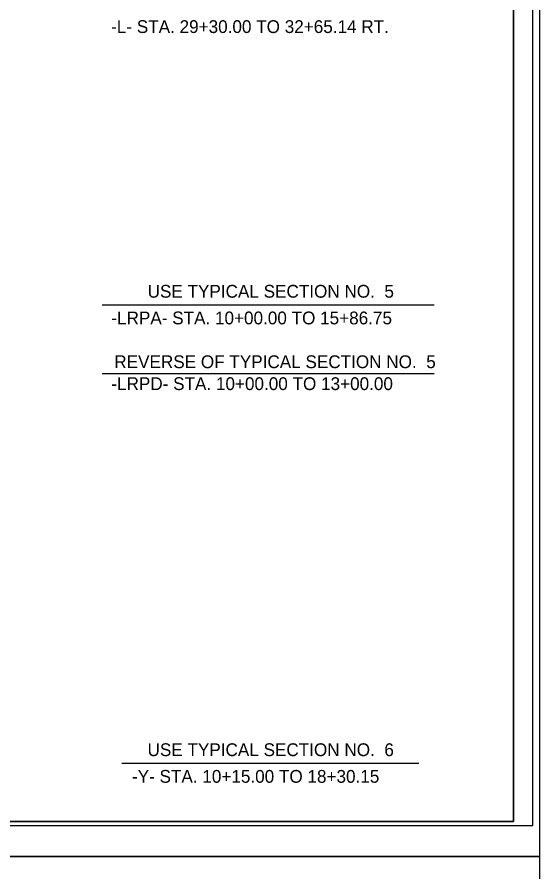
# Model space of a CAD drawing. Extents: x 2241081 to 2251104, y 658534 to 663427.
# Drawn here: x 2248982 to 2249319, y 660714 to 661266 of the extents above; entities that cross this region are included whole.
import ezdxf

# ---------------------------------------------------------------- set-up
doc = ezdxf.new("R2010")
doc.units = 0
for name, color, linetype in [('Sheet Cutting Line CELL', 7, 'Continuous'), ('Sheet Plan CELL', 7, 'Continuous'), ('Sheet Plot Border Inside CELL', 7, 'Continuous'), ('Sheet Plot Border Outside CELL', 7, 'Continuous'), ('Typical Text Label CELL', 7, 'Continuous')]:
    doc.layers.add(name, color=color, linetype=linetype)

msp = doc.modelspace()

# ---------------------------------------------------------------- linework, layer by layer
at = {"layer": 'Sheet Cutting Line CELL'}
for p, q in [((2247635.51, 660724.27), (2249319.01, 660724.26)), ((2249319.01, 660724.26), (2247635.51, 660724.27))]:
    msp.add_line(p, q, dxfattribs=at)
at = {"layer": 'Sheet Plan CELL'}
for points in [[(2247801.99, 660746.78), (2247801.97, 661796.75), (2249101.96, 661796.79), (2249101.97, 661646.73), (2249302.01, 661646.71), (2249302.01, 660746.78)], [(2249302.03, 661796.78), (2247802, 661796.78), (2247801.99, 660746.78), (2249302.01, 660746.78)]]:
    msp.add_lwpolyline(points, close=True, dxfattribs=at)
at = {"layer": 'Sheet Plot Border Inside CELL'}
msp.add_lwpolyline([(2247648.51, 660744.27), (2249314.49, 660744.28), (2249314.51, 661799.26), (2247648.51, 661799.27)], close=True, dxfattribs=at)
at = {"layer": 'Sheet Plot Border Outside CELL'}
for points in [[(2247635.51, 660724.27), (2249319.01, 660724.26), (2249319.01, 661819.26), (2247635.51, 661819.27)], [(2247635.51, 659629.27), (2249319.01, 659629.26), (2249319.01, 660724.26), (2247635.51, 660724.27)]]:
    msp.add_lwpolyline(points, close=True, dxfattribs=at)
at = {"layer": 'Typical Text Label CELL'}
for p, q in [((2249036.81, 661080.18), (2249250.9, 661080.18)), ((2249036.81, 661035.9), (2249250.9, 661035.9)), ((2249049.46, 660784.43), (2249240.99, 660784.43))]:
    msp.add_line(p, q, dxfattribs=at)

# ---------------------------------------------------------------- texts
for s, p in [('-L- STA. 29+30.00 TO 32+65.14 RT.', (2249042.62, 661255.47)), ('USE TYPICAL SECTION NO.  5', (2249066.14, 661084.72)), ('-LRPA- STA. 10+00.00 TO 15+86.75', (2249042.76, 661067.52)), ('REVERSE OF TYPICAL SECTION NO.  5', (2249044.67, 661039.27)), ('-LRPD- STA. 10+00.00 TO 13+00.00', (2249042.76, 661025.12)), ('USE TYPICAL SECTION NO.  6', (2249066.09, 660788.97)), ('-Y- STA. 10+15.00 TO 18+30.15', (2249056.06, 660771.77))]:
    msp.add_text(s, height=8.25, dxfattribs=at).set_placement(p)

doc.saveas('drawing.dxf')
